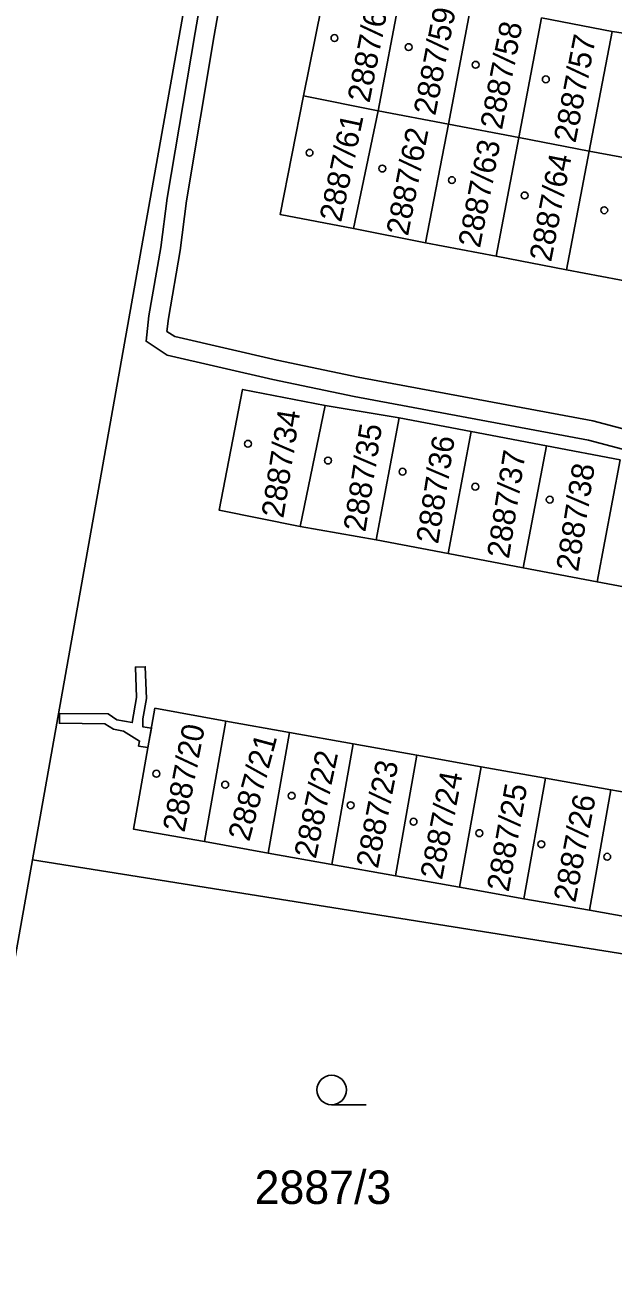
# Model space of a CAD drawing. Extents: x -644096 to -634268, y -1141430 to -1133463.
# Drawn here: x -639810.6 to -639780.7, y -1138337.7 to -1138274.4 of the extents above; entities that cross this region are included whole.
import ezdxf

# ---------------------------------------------------------------- set-up
doc = ezdxf.new("R2010")
doc.units = 0
for name, color, linetype in [('B_Hranice _3D', 7, 'Continuous'), ('M_Svah_Zarez', 7, 'Continuous'), ('spodek_zarez', 7, 'Continuous'), ('svrsek_osa_sjezdy', 7, 'Continuous'), ('svrsek_osa_terminal_VRT', 7, 'Continuous'), ('svrsek_osa_VRT', 7, 'Continuous'), ('terminal_VRT', 7, 'Continuous')]:
    doc.layers.add(name, color=color, linetype=linetype)

msp = doc.modelspace()

# ---------------------------------------------------------------- linework, layer by layer
at = {"layer": 'B_Hranice _3D'}
for points in [[(-639801.03, -1138269.49), (-639801.95, -1138274.77), (-639803.36, -1138283.19), (-639803.69, -1138285.7), (-639804.3, -1138289.17), (-639804.44, -1138290.47), (-639803.37, -1138291.17), (-639798, -1138292.41), (-639793.86, -1138293.27), (-639781.93, -1138295.49), (-639778.47, -1138296.41), (-639769.96, -1138297.95), (-639757.03, -1138300.12), (-639745.71, -1138302.41), (-639736.25, -1138304.22), (-639727.3, -1138306.06), (-639724.55, -1138306.91), (-639724.04, -1138307.22), (-639716.29, -1138312.44)], [(-639715.77, -1138311.58), (-639723.5, -1138306.38), (-639724.13, -1138305.99), (-639727.06, -1138305.1), (-639736.05, -1138303.24), (-639745.51, -1138301.43), (-639756.85, -1138299.14), (-639769.78, -1138296.97), (-639778.25, -1138295.43), (-639781.71, -1138294.51), (-639793.66, -1138292.29), (-639797.78, -1138291.43), (-639802.97, -1138290.23), (-639803.38, -1138289.97), (-639803.3, -1138289.31), (-639802.71, -1138285.86), (-639802.38, -1138283.33), (-639800.97, -1138274.93), (-639800.05, -1138269.67)]]:
    msp.add_lwpolyline(points, dxfattribs=at)
msp.add_lwpolyline([(-639808.85, -1138309.38), (-639808.85, -1138309.88), (-639806.53, -1138309.91), (-639806.1, -1138310.19), (-639805.59, -1138310.28), (-639804.77, -1138310.79), (-639804.82, -1138311.04), (-639804.35, -1138311.12), (-639804.17, -1138310.14), (-639804.61, -1138310.06), (-639804.6, -1138309.65), (-639804.42, -1138308.62), (-639804.48, -1138307.01), (-639804.98, -1138307.03), (-639804.92, -1138308.58), (-639805.14, -1138309.85), (-639805.92, -1138309.71), (-639806.37, -1138309.41)], close=True, dxfattribs=at)
at = {"layer": 'M_Svah_Zarez'}
for centre in [(-639794.857, -1138275.059), (-639791.087, -1138275.519), (-639787.677, -1138276.419), (-639784.107, -1138277.159), (-639796.127, -1138280.889), (-639792.427, -1138281.689), (-639788.887, -1138282.279), (-639785.187, -1138283.059), (-639781.137, -1138283.809), (-639799.257, -1138295.679), (-639795.187, -1138296.529), (-639791.397, -1138297.099), (-639787.697, -1138297.859), (-639783.907, -1138298.519), (-639803.917, -1138312.449), (-639800.417, -1138313.009), (-639797.037, -1138313.569), (-639794.037, -1138314.049), (-639790.837, -1138314.889), (-639787.487, -1138315.469), (-639784.337, -1138316.029), (-639780.987, -1138316.669)]:
    msp.add_circle(centre, 0.175, dxfattribs=at)
at = {"layer": 'spodek_zarez'}
msp.add_circle((-638683.068, -1137056.847), 1378.084, dxfattribs=at)
at = {"layer": 'svrsek_osa_sjezdy'}
msp.add_line((-639795.003, -1138329.27), (-639793.253, -1138329.27), dxfattribs=at)
msp.add_circle((-639795.003, -1138328.52), 0.75, dxfattribs=at)
at = {"layer": 'svrsek_osa_terminal_VRT'}
msp.add_arc((-642050.261, -1145189.597), 8802.25, 41.4131519, 75.3170489, dxfattribs=at)
at = {"layer": 'terminal_VRT'}
for p, q in [((-639798.54, -1138251.28), (-639810.22, -1138316.82)), ((-639791.48, -1138272.66), (-639792.64, -1138278.75)), ((-639787.9, -1138273.35), (-639789.06, -1138279.43)), ((-639784.32, -1138274.03), (-639785.48, -1138280.12)), ((-639784.32, -1138274.03), (-639780.74, -1138274.72)), ((-639780.74, -1138274.72), (-639781.9, -1138280.8)), ((-639780.74, -1138274.72), (-639777.32, -1138275.24)), ((-639796.44, -1138278), (-639792.64, -1138278.75)), ((-639793.89, -1138284.73), (-639792.64, -1138278.75)), ((-639792.64, -1138278.75), (-639789.06, -1138279.43)), ((-639790.22, -1138285.46), (-639789.06, -1138279.43)), ((-639789.06, -1138279.43), (-639785.48, -1138280.12)), ((-639786.64, -1138286.15), (-639785.48, -1138280.12)), ((-639785.48, -1138280.12), (-639781.9, -1138280.8)), ((-639783.06, -1138286.83), (-639781.9, -1138280.8)), ((-639781.9, -1138280.8), (-639778.32, -1138281.48)), ((-639790.22, -1138285.46), (-639793.89, -1138284.73)), ((-639786.64, -1138286.15), (-639790.22, -1138285.46)), ((-639783.06, -1138286.83), (-639786.64, -1138286.15)), ((-639779.47, -1138287.52), (-639783.06, -1138286.83)), ((-639796.6, -1138299.88), (-639795.33, -1138293.73)), ((-639795.33, -1138293.73), (-639791.57, -1138294.36)), ((-639792.74, -1138300.56), (-639791.57, -1138294.36)), ((-639791.57, -1138294.36), (-639787.9, -1138295.06)), ((-639789.07, -1138301.25), (-639787.9, -1138295.06)), ((-639787.9, -1138295.06), (-639784.08, -1138295.78)), ((-639785.26, -1138301.98), (-639784.08, -1138295.78)), ((-639784.08, -1138295.78), (-639780.33, -1138296.49)), ((-639781.5, -1138302.69), (-639780.33, -1138296.49)), ((-639792.74, -1138300.56), (-639796.6, -1138299.88)), ((-639789.07, -1138301.25), (-639792.74, -1138300.56)), ((-639785.26, -1138301.98), (-639789.07, -1138301.25)), ((-639781.5, -1138302.69), (-639785.26, -1138301.98)), ((-639778.11, -1138303.33), (-639781.5, -1138302.69)), ((-639801.47, -1138315.9), (-639800.38, -1138309.77)), ((-639800.38, -1138309.77), (-639797.14, -1138310.35)), ((-639798.23, -1138316.48), (-639797.14, -1138310.35)), ((-639797.14, -1138310.35), (-639793.9, -1138310.93)), ((-639794.99, -1138317.06), (-639793.9, -1138310.93)), ((-639793.9, -1138310.93), (-639790.66, -1138311.5)), ((-639791.75, -1138317.64), (-639790.66, -1138311.5)), ((-639790.66, -1138311.5), (-639787.4, -1138312.09)), ((-639788.49, -1138318.22), (-639787.4, -1138312.09)), ((-639787.4, -1138312.09), (-639784.13, -1138312.67)), ((-639785.22, -1138318.8), (-639784.13, -1138312.67)), ((-639784.13, -1138312.67), (-639780.8, -1138313.27)), ((-639781.89, -1138319.39), (-639780.8, -1138313.27)), ((-639780.8, -1138313.27), (-639777.62, -1138313.83)), ((-639798.23, -1138316.48), (-639801.47, -1138315.9)), ((-639794.99, -1138317.06), (-639798.23, -1138316.48)), ((-639810.22, -1138316.82), (-639816.95, -1138354.57)), ((-639810.22, -1138316.82), (-639777.04, -1138322.1)), ((-639791.75, -1138317.64), (-639794.99, -1138317.06)), ((-639788.49, -1138318.22), (-639791.75, -1138317.64)), ((-639785.22, -1138318.8), (-639788.49, -1138318.22)), ((-639781.89, -1138319.39), (-639785.22, -1138318.8)), ((-639778.71, -1138319.96), (-639781.89, -1138319.39))]:
    msp.add_line(p, q, dxfattribs=at)
for points in [[(-639796.44, -1138278), (-639795.21, -1138271.95), (-639791.48, -1138272.66)], [(-639793.89, -1138284.73), (-639797.62, -1138284.02), (-639796.44, -1138278)], [(-639796.6, -1138299.88), (-639800.72, -1138299.06), (-639799.53, -1138292.92), (-639795.33, -1138293.73)], [(-639801.47, -1138315.9), (-639805.08, -1138315.26), (-639803.99, -1138309.12), (-639800.38, -1138309.77)]]:
    msp.add_lwpolyline(points, dxfattribs=at)

# ---------------------------------------------------------------- texts
at = {"layer": 'svrsek_osa_VRT'}
for s, height, rotation, p in [('2887/60', 1.156, 79, (-639793.077, -1138278.389)), ('2887/59', 1.14, 79, (-639789.73, -1138279.034)), ('2887/58', 1.14, 79, (-639786.34, -1138279.754)), ('2887/57', 1.14, 79, (-639782.6, -1138280.424)), ('2887/61', 1.14, 78, (-639794.521, -1138284.459)), ('2887/62', 1.14, 79, (-639791.12, -1138285.154)), ('2887/63', 1.14, 79, (-639787.46, -1138285.764)), ('2887/64', 1.14, 79, (-639783.84, -1138286.474)), ('2887/34', 1.14, 81, (-639797.458, -1138299.494)), ('2887/35', 1.14, 81, (-639793.288, -1138300.194)), ('2887/36', 1.14, 81, (-639789.588, -1138300.804)), ('2887/37', 1.14, 81, (-639785.988, -1138301.554)), ('2887/38', 1.14, 81, (-639782.468, -1138302.214)), ('2887/20', 1.14, 79, (-639802.49, -1138315.464)), ('2887/21', 1.14, 75, (-639799.194, -1138315.933)), ('2887/22', 1.14, 78, (-639795.811, -1138316.809)), ('2887/23', 1.14, 79, (-639792.65, -1138317.304)), ('2887/24', 1.14, 79, (-639789.39, -1138317.874)), ('2887/25', 1.14, 80, (-639785.999, -1138318.489)), ('2887/26', 1.14, 79, (-639782.61, -1138319.034))]:
    msp.add_text(s, height=height, rotation=rotation, dxfattribs=at).set_placement(p)
msp.add_text('2887/3', height=1.7, dxfattribs=at).set_placement((-639798.92, -1138334.315))

doc.saveas('drawing.dxf')
